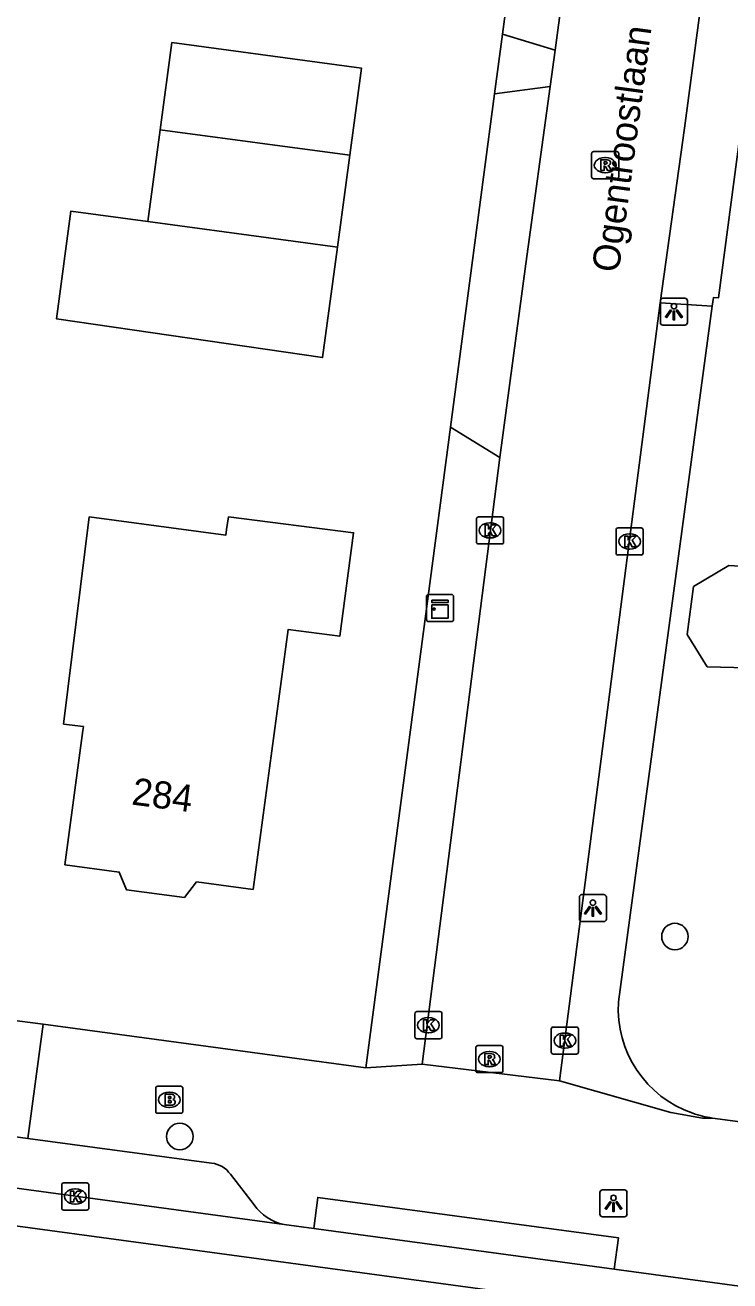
# Model space of a CAD drawing. Extents: x 161696 to 162377, y 380761 to 381673.
# Drawn here: x 162009.98 to 162035.97, y 380806.4 to 380852.72 of the extents above; entities that cross this region are included whole.
import ezdxf

# ---------------------------------------------------------------- set-up
doc = ezdxf.new("R2010")
doc.units = 0
for name, color, linetype in [('IMGEO_Boom', 7, 'Continuous'), ('IMGEO_Brandkraan', 7, 'Continuous'), ('IMGEO_Kast', 7, 'Continuous'), ('IMGEO_Kolk', 7, 'Continuous'), ('IMGEO_Lichtpunt', 7, 'Continuous'), ('IMGEO_Openbare_ruimte_label', 7, 'Continuous'), ('IMGEO_Pand', 7, 'Continuous'), ('IMGEO_Pand_nummerreeks', 7, 'Continuous'), ('IMGEO_Rijbaan_lokaal_gesloten', 7, 'Continuous'), ('IMGEO_Rijbaan_lokaal_open', 7, 'Continuous'), ('IMGEO_Rioolput', 7, 'Continuous'), ('IMGEO_Voetpad_gesloten', 7, 'Continuous'), ('IMGEO_Voetpad_open', 7, 'Continuous')]:
    doc.layers.add(name, color=color, linetype=linetype)

msp = doc.modelspace()

# ---------------------------------------------------------------- linework, layer by layer
at = {"layer": 'IMGEO_Boom'}
for centre in [(162033.944, 380819.101), (162015.682, 380811.726)]:
    msp.add_circle(centre, 0.489, dxfattribs=at)
at = {"layer": 'IMGEO_Brandkraan'}
for p, q in [((162014.867, 380813.583), (162015.719, 380813.583)), ((162014.792, 380812.657), (162014.792, 380813.509)), ((162015.28, 380813.363), (162015.305, 380813.363)), ((162015.793, 380813.509), (162015.793, 380812.657)), ((162015.303, 380812.803), (162015.278, 380812.803)), ((162015.719, 380812.583), (162014.867, 380812.583))]:
    msp.add_line(p, q, dxfattribs=at)
for points in [[(162014.867, 380813.583), (162015.719, 380813.583)], [(162014.792, 380812.657), (162014.792, 380813.509)], [(162015.14, 380813.283), (162015.14, 380812.883), (162015.353, 380812.883)], [(162015.371, 380813.283), (162015.14, 380813.283)], [(162015.319, 380813.202), (162015.265, 380813.202), (162015.265, 380813.126)], [(162015.265, 380813.126), (162015.318, 380813.126)], [(162015.793, 380813.509), (162015.793, 380812.657)], [(162015.327, 380813.05), (162015.265, 380813.05), (162015.265, 380812.969)], [(162015.265, 380812.969), (162015.327, 380812.969)], [(162015.719, 380812.583), (162014.867, 380812.583)]]:
    msp.add_lwpolyline(points, dxfattribs=at)
for centre, radius, start, end in [((162014.869, 380813.507), 0.0765, 91.552, 178.448), ((162014.869, 380813.507), 0.0765, 91.552, 178.448), ((162015.717, 380813.507), 0.0765, 1.552, 88.448), ((162015.717, 380813.507), 0.0765, 1.552, 88.448), ((162015.32, 380813.164), 0.0379, 267.8285, 90.9355), ((162015.375, 380813.138), 0.145, 59.4692, 91.5367), ((162015.4, 380813.185), 0.0922, 285.5137, 58.1501), ((162014.869, 380812.659), 0.0765, 181.552, 268.448), ((162014.869, 380812.659), 0.0765, 181.552, 268.448), ((162015.328, 380813.009), 0.0404, 269.8759, 90.5077), ((162015.359, 380813.134), 0.251, 268.6676, 293.5347), ((162015.405, 380812.993), 0.105, 301.3115, 78.989), ((162015.717, 380812.659), 0.0765, 271.552, 358.448), ((162015.717, 380812.659), 0.0765, 271.552, 358.448)]:
    msp.add_arc(centre, radius, start, end, dxfattribs=at)
for centre, major_axis, ratio, start_param, end_param in [((162015.279, 380813.083), (-0.387, 0.002), 0.722429, 4.712389, 7.853982), ((162015.304, 380813.083), (-0.39, 0.002), 0.717154, 1.570796, 4.712389)]:
    msp.add_ellipse(centre, major_axis=major_axis, ratio=ratio, start_param=start_param, end_param=end_param, dxfattribs=at)
at = {"layer": 'IMGEO_Kast'}
for p, q in [((162024.855, 380831.718), (162025.696, 380831.718)), ((162025.696, 380831.718), (162024.855, 380831.718)), ((162025.78, 380831.643), (162025.78, 380830.802)), ((162025.78, 380830.802), (162025.78, 380831.643)), ((162024.78, 380830.793), (162024.78, 380831.634)), ((162024.78, 380831.634), (162024.78, 380830.793)), ((162025.705, 380830.718), (162024.864, 380830.718)), ((162024.864, 380830.718), (162025.705, 380830.718))]:
    msp.add_line(p, q, dxfattribs=at)
for points in [[(162024.975, 380831.508), (162025.575, 380831.508), (162025.575, 380831.423), (162024.975, 380831.423), (162024.975, 380831.508)], [(162024.975, 380831.333), (162025.575, 380831.333), (162025.575, 380830.844), (162024.975, 380830.844), (162024.975, 380831.333)]]:
    msp.add_lwpolyline(points, dxfattribs=at)
msp.add_circle((162025.059, 380831.182), 0.0377, dxfattribs=at)
for centre, start, end in [((162024.858, 380831.64), 92.4484, 184.2845), ((162024.858, 380831.64), 92.4484, 184.2845), ((162025.702, 380831.64), 2.4484, 94.2845), ((162025.702, 380831.64), 2.4484, 94.2845), ((162024.858, 380830.796), 182.4484, 274.2845), ((162024.858, 380830.796), 182.4484, 274.2845), ((162025.702, 380830.796), 272.4484, 4.2845), ((162025.702, 380830.796), 272.4484, 4.2845)]:
    msp.add_arc(centre, 0.0779, start, end, dxfattribs=at)
at = {"layer": 'IMGEO_Kolk'}
for p, q in [((162026.623, 380833.656), (162026.623, 380834.508)), ((162026.698, 380834.582), (162027.55, 380834.582)), ((162027.624, 380834.508), (162027.624, 380833.656)), ((162027.111, 380834.362), (162027.136, 380834.362)), ((162031.77, 380833.249), (162031.77, 380834.101)), ((162031.845, 380834.175), (162032.697, 380834.175)), ((162032.771, 380834.101), (162032.771, 380833.249)), ((162027.55, 380833.582), (162026.698, 380833.582)), ((162027.134, 380833.802), (162027.109, 380833.802)), ((162032.258, 380833.955), (162032.283, 380833.955)), ((162032.697, 380833.175), (162031.845, 380833.175)), ((162032.281, 380833.395), (162032.256, 380833.395)), ((162024.35, 380815.406), (162024.35, 380816.258)), ((162024.425, 380816.332), (162025.277, 380816.332)), ((162024.838, 380816.112), (162024.863, 380816.112)), ((162025.351, 380816.258), (162025.351, 380815.406)), ((162024.861, 380815.552), (162024.836, 380815.552)), ((162029.384, 380814.839), (162029.384, 380815.691)), ((162029.459, 380815.765), (162030.311, 380815.765)), ((162029.872, 380815.545), (162029.897, 380815.545)), ((162030.385, 380815.691), (162030.385, 380814.839)), ((162025.277, 380815.332), (162024.425, 380815.332)), ((162029.895, 380814.985), (162029.87, 380814.985)), ((162030.311, 380814.765), (162029.459, 380814.765)), ((162011.325, 380809.087), (162011.325, 380809.939)), ((162011.4, 380810.013), (162012.252, 380810.013)), ((162012.326, 380809.939), (162012.326, 380809.087)), ((162011.813, 380809.793), (162011.838, 380809.793)), ((162012.252, 380809.013), (162011.4, 380809.013)), ((162011.836, 380809.233), (162011.811, 380809.233))]:
    msp.add_line(p, q, dxfattribs=at)
for points in [[(162026.623, 380833.656), (162026.623, 380834.508)], [(162026.698, 380834.582), (162027.55, 380834.582)], [(162027.624, 380834.508), (162027.624, 380833.656)], [(162026.944, 380834.282), (162027.067, 380834.282), (162027.067, 380834.131), (162027.197, 380834.282), (162027.361, 380834.282), (162027.215, 380834.131), (162027.368, 380833.882), (162027.216, 380833.882), (162027.131, 380834.046), (162027.067, 380833.979), (162027.067, 380833.882), (162026.944, 380833.882), (162026.944, 380834.282)], [(162031.77, 380833.249), (162031.77, 380834.101)], [(162031.845, 380834.175), (162032.697, 380834.175)], [(162032.771, 380834.101), (162032.771, 380833.249)], [(162027.55, 380833.582), (162026.698, 380833.582)], [(162032.091, 380833.875), (162032.214, 380833.875), (162032.214, 380833.724), (162032.344, 380833.875), (162032.508, 380833.875), (162032.362, 380833.724), (162032.515, 380833.475), (162032.363, 380833.475), (162032.278, 380833.639), (162032.214, 380833.572), (162032.214, 380833.475), (162032.091, 380833.475), (162032.091, 380833.875)], [(162032.697, 380833.175), (162031.845, 380833.175)], [(162024.35, 380815.406), (162024.35, 380816.258)], [(162024.425, 380816.332), (162025.277, 380816.332)], [(162024.671, 380816.032), (162024.794, 380816.032), (162024.794, 380815.881), (162024.924, 380816.032), (162025.088, 380816.032), (162024.942, 380815.881), (162025.095, 380815.632), (162024.943, 380815.632), (162024.858, 380815.796), (162024.794, 380815.729), (162024.794, 380815.632), (162024.671, 380815.632), (162024.671, 380816.032)], [(162025.351, 380816.258), (162025.351, 380815.406)], [(162029.384, 380814.839), (162029.384, 380815.691)], [(162029.459, 380815.765), (162030.311, 380815.765)], [(162029.705, 380815.465), (162029.828, 380815.465), (162029.828, 380815.314), (162029.958, 380815.465), (162030.122, 380815.465), (162029.976, 380815.314), (162030.129, 380815.065), (162029.977, 380815.065), (162029.892, 380815.229), (162029.828, 380815.162), (162029.828, 380815.065), (162029.705, 380815.065), (162029.705, 380815.465)], [(162030.385, 380815.691), (162030.385, 380814.839)], [(162025.277, 380815.332), (162024.425, 380815.332)], [(162030.311, 380814.765), (162029.459, 380814.765)], [(162011.325, 380809.087), (162011.325, 380809.939)], [(162011.4, 380810.013), (162012.252, 380810.013)], [(162012.326, 380809.939), (162012.326, 380809.087)], [(162011.646, 380809.713), (162011.769, 380809.713), (162011.769, 380809.562), (162011.899, 380809.713), (162012.063, 380809.713), (162011.917, 380809.562), (162012.07, 380809.313), (162011.918, 380809.313), (162011.833, 380809.477), (162011.769, 380809.41), (162011.769, 380809.313), (162011.646, 380809.313), (162011.646, 380809.713)], [(162012.252, 380809.013), (162011.4, 380809.013)]]:
    msp.add_lwpolyline(points, dxfattribs=at)
for centre, start, end in [((162026.7, 380834.506), 91.552, 178.448), ((162026.7, 380834.506), 91.552, 178.448), ((162027.548, 380834.506), 1.552, 88.448), ((162027.548, 380834.506), 1.552, 88.448), ((162031.847, 380834.099), 91.552, 178.448), ((162031.847, 380834.099), 91.552, 178.448), ((162032.695, 380834.099), 1.552, 88.448), ((162032.695, 380834.099), 1.552, 88.448), ((162026.7, 380833.658), 181.552, 268.448), ((162026.7, 380833.658), 181.552, 268.448), ((162027.548, 380833.658), 271.552, 358.448), ((162027.548, 380833.658), 271.552, 358.448), ((162031.847, 380833.251), 181.552, 268.448), ((162031.847, 380833.251), 181.552, 268.448), ((162032.695, 380833.251), 271.552, 358.448), ((162032.695, 380833.251), 271.552, 358.448), ((162024.427, 380816.256), 91.552, 178.448), ((162024.427, 380816.256), 91.552, 178.448), ((162025.275, 380816.256), 1.552, 88.448), ((162025.275, 380816.256), 1.552, 88.448), ((162029.461, 380815.689), 91.552, 178.448), ((162029.461, 380815.689), 91.552, 178.448), ((162030.309, 380815.689), 1.552, 88.448), ((162030.309, 380815.689), 1.552, 88.448), ((162024.427, 380815.408), 181.552, 268.448), ((162024.427, 380815.408), 181.552, 268.448), ((162025.275, 380815.408), 271.552, 358.448), ((162025.275, 380815.408), 271.552, 358.448), ((162029.461, 380814.841), 181.552, 268.448), ((162029.461, 380814.841), 181.552, 268.448), ((162030.309, 380814.841), 271.552, 358.448), ((162030.309, 380814.841), 271.552, 358.448), ((162011.402, 380809.937), 91.552, 178.448), ((162011.402, 380809.937), 91.552, 178.448), ((162012.25, 380809.937), 1.552, 88.448), ((162012.25, 380809.937), 1.552, 88.448), ((162011.402, 380809.089), 181.552, 268.448), ((162011.402, 380809.089), 181.552, 268.448), ((162012.25, 380809.089), 271.552, 358.448), ((162012.25, 380809.089), 271.552, 358.448)]:
    msp.add_arc(centre, 0.0765, start, end, dxfattribs=at)
for centre, major_axis, ratio, start_param, end_param in [((162027.11, 380834.082), (-0.387, 0.002), 0.722429, 4.712389, 7.853982), ((162027.135, 380834.082), (-0.39, 0.002), 0.717154, 1.570796, 4.712389), ((162032.257, 380833.675), (-0.387, 0.002), 0.722429, 4.712389, 7.853982), ((162032.282, 380833.675), (-0.39, 0.002), 0.717154, 1.570796, 4.712389), ((162024.837, 380815.832), (-0.387, 0.002), 0.722429, 4.712389, 7.853982), ((162024.862, 380815.832), (-0.39, 0.002), 0.717154, 1.570796, 4.712389), ((162029.871, 380815.265), (-0.387, 0.002), 0.722429, 4.712389, 7.853982), ((162029.896, 380815.265), (-0.39, 0.002), 0.717154, 1.570796, 4.712389), ((162011.812, 380809.513), (-0.387, 0.002), 0.722429, 4.712389, 7.853982), ((162011.837, 380809.513), (-0.39, 0.002), 0.717154, 1.570796, 4.712389)]:
    msp.add_ellipse(centre, major_axis=major_axis, ratio=ratio, start_param=start_param, end_param=end_param, dxfattribs=at)
at = {"layer": 'IMGEO_Lichtpunt'}
for p, q in [((162033.407, 380842.552), (162033.407, 380841.745)), ((162033.407, 380842.552), (162033.407, 380841.745)), ((162034.309, 380842.647), (162033.501, 380842.647)), ((162034.309, 380842.647), (162033.501, 380842.647)), ((162034.403, 380841.745), (162034.403, 380842.552)), ((162034.403, 380841.745), (162034.403, 380842.552)), ((162033.501, 380841.651), (162034.309, 380841.651)), ((162033.501, 380841.651), (162034.309, 380841.651)), ((162030.419, 380820.554), (162030.419, 380819.747)), ((162030.419, 380820.554), (162030.419, 380819.747)), ((162031.321, 380820.649), (162030.513, 380820.649)), ((162031.321, 380820.649), (162030.513, 380820.649)), ((162031.415, 380819.747), (162031.415, 380820.554)), ((162031.415, 380819.747), (162031.415, 380820.554)), ((162030.513, 380819.653), (162031.321, 380819.653)), ((162030.513, 380819.653), (162031.321, 380819.653)), ((162031.179, 380809.666), (162031.179, 380808.859)), ((162031.179, 380809.666), (162031.179, 380808.859)), ((162032.081, 380809.761), (162031.273, 380809.761)), ((162032.081, 380809.761), (162031.273, 380809.761)), ((162032.175, 380808.859), (162032.175, 380809.666)), ((162032.175, 380808.859), (162032.175, 380809.666)), ((162031.273, 380808.765), (162032.081, 380808.765)), ((162031.273, 380808.765), (162032.081, 380808.765))]:
    msp.add_line(p, q, dxfattribs=at)
for points in [[(162033.781, 380842.216), (162033.82, 380842.188), (162033.632, 380841.926), (162033.594, 380841.953), (162033.781, 380842.216)], [(162033.883, 380842.168), (162033.93, 380842.168), (162033.93, 380841.846), (162033.883, 380841.846), (162033.883, 380842.168)], [(162033.993, 380842.188), (162034.031, 380842.215), (162034.218, 380841.953), (162034.179, 380841.925), (162033.993, 380842.188)], [(162030.793, 380820.218), (162030.832, 380820.19), (162030.644, 380819.928), (162030.606, 380819.955), (162030.793, 380820.218)], [(162030.895, 380820.17), (162030.942, 380820.17), (162030.942, 380819.848), (162030.895, 380819.848), (162030.895, 380820.17)], [(162031.005, 380820.19), (162031.043, 380820.217), (162031.23, 380819.955), (162031.191, 380819.927), (162031.005, 380820.19)], [(162031.553, 380809.33), (162031.592, 380809.302), (162031.404, 380809.04), (162031.366, 380809.067), (162031.553, 380809.33)], [(162031.655, 380809.282), (162031.702, 380809.282), (162031.702, 380808.96), (162031.655, 380808.96), (162031.655, 380809.282)], [(162031.765, 380809.302), (162031.803, 380809.329), (162031.99, 380809.067), (162031.951, 380809.039), (162031.765, 380809.302)]]:
    msp.add_lwpolyline(points, dxfattribs=at)
for centre in [(162033.906, 380842.35), (162030.918, 380820.352), (162031.678, 380809.464)]:
    msp.add_circle(centre, 0.0994, dxfattribs=at)
for centre, start, end in [((162033.501, 380842.552), 90, 180), ((162033.501, 380842.552), 90, 180), ((162034.309, 380842.552), 0, 90), ((162034.309, 380842.552), 0, 90), ((162033.501, 380841.745), 180, 270), ((162033.501, 380841.745), 180, 270), ((162034.309, 380841.745), 270, 0), ((162034.309, 380841.745), 270, 360), ((162030.513, 380820.554), 90, 180), ((162030.513, 380820.554), 90, 180), ((162031.321, 380820.554), 0, 90), ((162031.321, 380820.554), 0, 90), ((162030.513, 380819.747), 180, 270), ((162030.513, 380819.747), 180, 270), ((162031.321, 380819.747), 270, 0), ((162031.321, 380819.747), 270, 360), ((162031.273, 380809.666), 90, 180), ((162031.273, 380809.666), 90, 180), ((162032.081, 380809.666), 0, 90), ((162032.081, 380809.666), 0, 90), ((162031.273, 380808.859), 180, 270), ((162031.273, 380808.859), 180, 270), ((162032.081, 380808.859), 270, 0), ((162032.081, 380808.859), 270, 360)]:
    msp.add_arc(centre, 0.0946, start, end, dxfattribs=at)
at = {"layer": 'IMGEO_Pand'}
for points in [[(162021.951, 380847.92), (162022.383, 380851.135), (162015.392, 380852.076), (162014.959, 380848.858)], [(162014.959, 380848.858), (162014.504, 380845.477)], [(162021.951, 380847.92), (162014.959, 380848.858)], [(162021.494, 380844.528), (162021.951, 380847.92)], [(162014.504, 380845.477), (162011.664, 380845.859), (162011.13, 380841.888), (162020.947, 380840.458), (162021.494, 380844.528)], [(162014.504, 380845.477), (162021.494, 380844.528)], [(162011.39, 380826.935), (162012.129, 380826.846), (162012.11, 380826.707), (162011.443, 380821.751), (162013.445, 380821.481), (162013.714, 380820.827), (162015.851, 380820.54), (162016.301, 380821.123), (162018.387, 380820.843), (162019.676, 380830.422), (162021.579, 380830.181), (162022.092, 380833.996), (162017.474, 380834.581), (162017.407, 380834.111), (162017.378, 380833.903), (162012.342, 380834.579), (162011.39, 380826.935)], [(162035.926, 380832.784), (162034.633, 380832.011), (162034.398, 380830.237), (162035.134, 380829.055), (162036.611, 380829.012), (162037.813, 380829.819), (162038.14, 380831.414), (162037.19, 380832.717), (162035.926, 380832.784)]]:
    msp.add_lwpolyline(points, dxfattribs=at)
at = {"layer": 'IMGEO_Rijbaan_lokaal_gesloten'}
for points in [[(162234.771, 380780.432), (162229.289, 380780.178), (162226.418, 380780.403), (162192.055, 380785.129), (162178.941, 380786.895), (162173.589, 380787.538), (162153.114, 380788.982), (161814.137, 380834.931)], [(161920.649, 380821.91), (162019.525, 380808.483)], [(162019.525, 380808.483), (162020.631, 380808.34)], [(162031.703, 380806.834), (162020.631, 380808.34)], [(162031.703, 380806.834), (162042.211, 380805.41)]]:
    msp.add_lwpolyline(points, dxfattribs=at)
at = {"layer": 'IMGEO_Rijbaan_lokaal_open'}
for points in [[(162030.023, 380855.488), (162029.52, 380851.793)], [(162033.405, 380842.479), (162034.3, 380848.923), (162035.094, 380854.937)], [(162029.52, 380851.793), (162029.337, 380850.452)], [(162029.337, 380850.452), (162028.447, 380843.916), (162027.484, 380836.776)], [(162033.405, 380842.479), (162029.684, 380813.776)], [(162024.623, 380814.393), (162027.484, 380836.776)], [(162029.684, 380813.776), (162024.623, 380814.393)]]:
    msp.add_lwpolyline(points, dxfattribs=at)
at = {"layer": 'IMGEO_Rioolput'}
for p, q in [((162030.87, 380847.128), (162030.87, 380847.98)), ((162030.945, 380848.054), (162031.797, 380848.054)), ((162031.871, 380847.98), (162031.871, 380847.128)), ((162031.358, 380847.834), (162031.383, 380847.834)), ((162031.797, 380847.054), (162030.945, 380847.054)), ((162031.381, 380847.274), (162031.356, 380847.274)), ((162026.599, 380814.157), (162026.599, 380815.009)), ((162026.674, 380815.083), (162027.526, 380815.083)), ((162027.6, 380815.009), (162027.6, 380814.157)), ((162027.087, 380814.863), (162027.112, 380814.863)), ((162027.526, 380814.083), (162026.674, 380814.083)), ((162027.11, 380814.303), (162027.085, 380814.303))]:
    msp.add_line(p, q, dxfattribs=at)
for points in [[(162030.87, 380847.128), (162030.87, 380847.98)], [(162030.945, 380848.054), (162031.797, 380848.054)], [(162031.871, 380847.98), (162031.871, 380847.128)], [(162031.459, 380847.752), (162031.207, 380847.754), (162031.207, 380847.354)], [(162031.207, 380847.354), (162031.331, 380847.354), (162031.331, 380847.516), (162031.342, 380847.516)], [(162031.385, 380847.673), (162031.331, 380847.673), (162031.331, 380847.592)], [(162031.331, 380847.592), (162031.383, 380847.592)], [(162031.389, 380847.487), (162031.46, 380847.354), (162031.6, 380847.354), (162031.535, 380847.48)], [(162031.797, 380847.054), (162030.945, 380847.054)], [(162026.599, 380814.157), (162026.599, 380815.009)], [(162026.674, 380815.083), (162027.526, 380815.083)], [(162027.6, 380815.009), (162027.6, 380814.157)], [(162027.188, 380814.781), (162026.936, 380814.783), (162026.936, 380814.383)], [(162026.936, 380814.383), (162027.06, 380814.383), (162027.06, 380814.545), (162027.071, 380814.545)], [(162027.114, 380814.702), (162027.06, 380814.702), (162027.06, 380814.621)], [(162027.06, 380814.621), (162027.112, 380814.621)], [(162027.118, 380814.516), (162027.189, 380814.383), (162027.329, 380814.383), (162027.264, 380814.509)], [(162027.526, 380814.083), (162026.674, 380814.083)]]:
    msp.add_lwpolyline(points, dxfattribs=at)
for centre, radius, start, end in [((162030.947, 380847.978), 0.0765, 91.552, 178.448), ((162030.947, 380847.978), 0.0765, 91.552, 178.448), ((162031.795, 380847.978), 0.0765, 1.552, 88.448), ((162031.795, 380847.978), 0.0765, 1.552, 88.448), ((162031.341, 380847.463), 0.0533, 26.0293, 88.6989), ((162031.367, 380847.781), 0.19, 274.7715, 282.9687), ((162031.391, 380847.577), 0.0964, 77.0061, 93.1865), ((162031.405, 380847.634), 0.0378, 276.6634, 79.6772), ((162031.458, 380847.642), 0.109, 350.3612, 89.416), ((162031.456, 380847.642), 0.112, 277.5842, 350.9817), ((162031.44, 380847.427), 0.108, 29.5134, 73.7905), ((162030.947, 380847.13), 0.0765, 181.552, 268.448), ((162030.947, 380847.13), 0.0765, 181.552, 268.448), ((162031.795, 380847.13), 0.0765, 271.552, 358.448), ((162031.795, 380847.13), 0.0765, 271.552, 358.448), ((162026.676, 380815.007), 0.0765, 91.552, 178.448), ((162026.676, 380815.007), 0.0765, 91.552, 178.448), ((162027.524, 380815.007), 0.0765, 1.552, 88.448), ((162027.524, 380815.007), 0.0765, 1.552, 88.448), ((162027.07, 380814.492), 0.0533, 26.0293, 88.6989), ((162027.096, 380814.81), 0.19, 274.7715, 282.9687), ((162027.12, 380814.606), 0.0964, 77.0061, 93.1865), ((162027.134, 380814.663), 0.0378, 276.6634, 79.6772), ((162027.187, 380814.671), 0.109, 350.3612, 89.416), ((162027.185, 380814.671), 0.112, 277.5842, 350.9817), ((162027.169, 380814.456), 0.108, 29.5134, 73.7905), ((162026.676, 380814.159), 0.0765, 181.552, 268.448), ((162026.676, 380814.159), 0.0765, 181.552, 268.448), ((162027.524, 380814.159), 0.0765, 271.552, 358.448), ((162027.524, 380814.159), 0.0765, 271.552, 358.448)]:
    msp.add_arc(centre, radius, start, end, dxfattribs=at)
for centre, major_axis, ratio, start_param, end_param in [((162031.357, 380847.554), (-0.387, 0.002), 0.722429, 4.712389, 7.853982), ((162031.382, 380847.554), (-0.39, 0.002), 0.717154, 1.570796, 4.712389), ((162027.086, 380814.583), (-0.387, 0.002), 0.722429, 4.712389, 7.853982), ((162027.111, 380814.583), (-0.39, 0.002), 0.717154, 1.570796, 4.712389)]:
    msp.add_ellipse(centre, major_axis=major_axis, ratio=ratio, start_param=start_param, end_param=end_param, dxfattribs=at)
at = {"layer": 'IMGEO_Voetpad_gesloten'}
msp.add_lwpolyline([(162020.631, 380808.34), (162020.768, 380809.478), (162031.861, 380807.996), (162031.703, 380806.834)], dxfattribs=at)
at = {"layer": 'IMGEO_Voetpad_open'}
for points in [[(162027.935, 380855.076), (162027.58, 380852.385)], [(162035.322, 380842.349), (162035.366, 380842.674), (162035.556, 380842.662), (162037.12, 380854.554)], [(162027.58, 380852.385), (162027.29, 380850.188)], [(162027.58, 380852.385), (162029.52, 380851.793)], [(162027.29, 380850.188), (162025.665, 380837.887)], [(162029.337, 380850.452), (162027.29, 380850.188)], [(162031.862, 380816.692), (162035.322, 380842.349)], [(162035.322, 380842.349), (162033.405, 380842.479)], [(162025.665, 380837.887), (162022.543, 380814.259)], [(162027.484, 380836.776), (162025.665, 380837.887)], [(162010.645, 380815.865), (162007.953, 380816.216)], [(162010.645, 380815.865), (162010.075, 380811.66)], [(162022.543, 380814.259), (162010.645, 380815.865)], [(162022.543, 380814.259), (162024.623, 380814.393)], [(162029.684, 380813.776), (162033.789, 380812.617), (162034.958, 380812.408), (162035.328, 380812.408)], [(162043.026, 380811.384), (162035.328, 380812.408)], [(162010.075, 380811.66), (162007.385, 380812.025)], [(162010.075, 380811.66), (162016.852, 380810.742)], [(162017.547, 380810.335), (162018.42, 380809.206)]]:
    msp.add_lwpolyline(points, dxfattribs=at)
for centre, radius, start, end in [((162035.92, 380816.432), 4.067, 176.3319, 251.1126), ((162035.903, 380816.349), 3.982, 250.969, 261.7046), ((162016.771, 380809.806), 0.939, 34.2518, 85.0407), ((162019.866, 380810.21), 1.76, 214.7675, 258.8392)]:
    msp.add_arc(centre, radius, start, end, dxfattribs=at)

# ---------------------------------------------------------------- texts
at = {"layer": 'IMGEO_Openbare_ruimte_label'}
msp.add_text('Ogentroostlaan', height=1, rotation=82.3561, dxfattribs=at).set_placement((162031.867, 380843.563))
at = {"layer": 'IMGEO_Pand_nummerreeks'}
msp.add_text('284', height=1, rotation=352.5515, dxfattribs=at).set_placement((162013.875, 380823.974))

doc.saveas('drawing.dxf')
